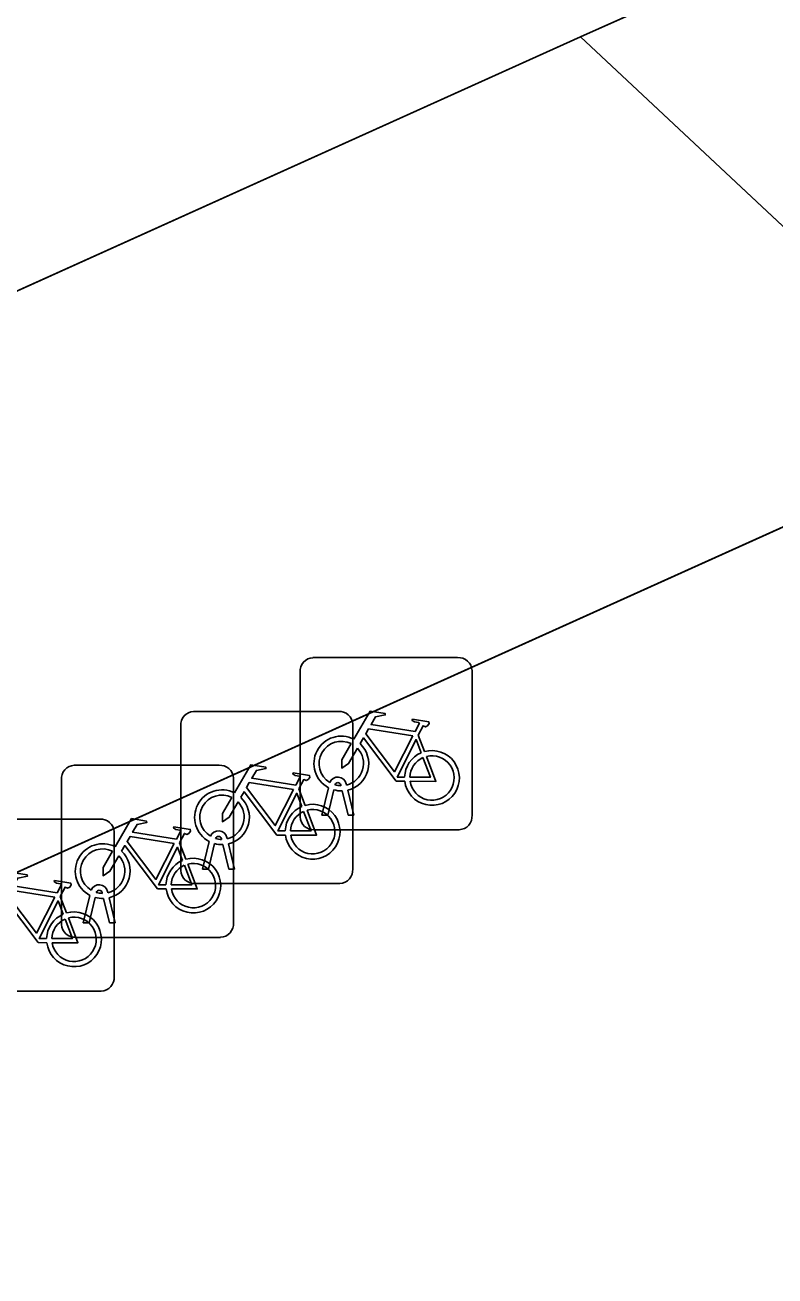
# Model space of a CAD drawing. Extents: x 159352 to 160617, y 385888 to 387323.
# Drawn here: x 160295.63 to 160299.98, y 386828.39 to 386835.66 of the extents above; entities that cross this region are included whole.
import ezdxf

# ---------------------------------------------------------------- set-up
doc = ezdxf.new("R2010")
doc.units = 0
for name, color, linetype in [('IMGEO_Fietsenrek', 7, 'Continuous'), ('IMGEO_Pand', 7, 'Continuous'), ('IMGEO_Pand_overbouw', 7, 'Continuous'), ('IMGEO_Voetpad_open', 7, 'Continuous')]:
    doc.layers.add(name, color=color, linetype=linetype)

msp = doc.modelspace()

# ---------------------------------------------------------------- linework, layer by layer
at = {"layer": 'IMGEO_Fietsenrek'}
for p, q in [((160297.2989, 386831.9815), (160298.1398, 386831.9815)), ((160298.1398, 386831.9815), (160297.2989, 386831.9815)), ((160297.2245, 386831.0569), (160297.2245, 386831.8978)), ((160297.2245, 386831.8978), (160297.2245, 386831.0569)), ((160298.2235, 386831.9071), (160298.2235, 386831.0662)), ((160298.2235, 386831.0662), (160298.2235, 386831.9071)), ((160296.6059, 386831.6695), (160297.4468, 386831.6695)), ((160297.4468, 386831.6695), (160296.6059, 386831.6695)), ((160297.5305, 386831.5951), (160297.5305, 386830.7542)), ((160297.5305, 386830.7542), (160297.5305, 386831.5951)), ((160296.5315, 386830.7449), (160296.5315, 386831.5858)), ((160296.5315, 386831.5858), (160296.5315, 386830.7449)), ((160297.9112, 386831.5312), (160297.9475, 386831.436)), ((160295.9129, 386831.3565), (160296.7538, 386831.3565)), ((160296.7538, 386831.3565), (160295.9129, 386831.3565)), ((160295.8385, 386830.4319), (160295.8385, 386831.2728)), ((160295.8385, 386831.2728), (160295.8385, 386830.4319)), ((160296.8375, 386831.2821), (160296.8375, 386830.4412)), ((160296.8375, 386830.4412), (160296.8375, 386831.2821)), ((160297.3515, 386831.0663), (160297.3898, 386831.2263)), ((160297.4619, 386831.2379), (160297.4609, 386831.2422)), ((160297.4926, 386831.2494), (160297.4944, 386831.2415)), ((160297.2182, 386831.2192), (160297.2545, 386831.124)), ((160297.4202, 386831.2141), (160297.3849, 386831.0663)), ((160297.503, 386831.0663), (160297.4691, 386831.208)), ((160297.5014, 386831.2123), (160297.5364, 386831.0663)), ((160295.2199, 386831.0445), (160296.0608, 386831.0445)), ((160296.0608, 386831.0445), (160295.2199, 386831.0445)), ((160297.3849, 386831.0663), (160297.3515, 386831.0663)), ((160297.5364, 386831.0663), (160297.503, 386831.0663)), ((160296.1445, 386830.9701), (160296.1445, 386830.1292)), ((160296.1445, 386830.1292), (160296.1445, 386830.9701)), ((160296.7996, 386830.9374), (160296.8014, 386830.9295)), ((160298.1491, 386830.9825), (160297.3082, 386830.9825)), ((160297.3082, 386830.9825), (160298.1491, 386830.9825)), ((160296.5252, 386830.9062), (160296.5615, 386830.811)), ((160296.6585, 386830.7543), (160296.6968, 386830.9143)), ((160296.7272, 386830.9021), (160296.6919, 386830.7543)), ((160296.7689, 386830.9259), (160296.7679, 386830.9302)), ((160296.81, 386830.7543), (160296.7761, 386830.896)), ((160296.8084, 386830.9003), (160296.8434, 386830.7543)), ((160296.6919, 386830.7543), (160296.6585, 386830.7543)), ((160296.8434, 386830.7543), (160296.81, 386830.7543)), ((160297.4561, 386830.6705), (160296.6152, 386830.6705)), ((160296.6152, 386830.6705), (160297.4561, 386830.6705)), ((160295.8322, 386830.5942), (160295.8685, 386830.499)), ((160295.9655, 386830.4413), (160296.0038, 386830.6013)), ((160296.0342, 386830.5891), (160295.9989, 386830.4413)), ((160296.0759, 386830.6129), (160296.0749, 386830.6172)), ((160296.117, 386830.4413), (160296.0831, 386830.583)), ((160296.1066, 386830.6244), (160296.1084, 386830.6165)), ((160296.1154, 386830.5873), (160296.1504, 386830.4413)), ((160295.9989, 386830.4413), (160295.9655, 386830.4413)), ((160296.1504, 386830.4413), (160296.117, 386830.4413)), ((160296.7631, 386830.3575), (160295.9222, 386830.3575)), ((160295.9222, 386830.3575), (160296.7631, 386830.3575)), ((160296.0701, 386830.0455), (160295.2292, 386830.0455)), ((160295.2292, 386830.0455), (160296.0701, 386830.0455))]:
    msp.add_line(p, q, dxfattribs=at)
for points in [[(160297.5371, 386831.5082), (160297.6318, 386831.6717), (160297.718, 386831.6579), (160297.7197, 386831.6492), (160297.6636, 386831.6383), (160297.6374, 386831.593), (160297.8926, 386831.5522)], [(160297.8926, 386831.5522), (160297.9176, 386831.601), (160297.9125, 386831.605), (160297.8893, 386831.6087), (160297.8766, 386831.6162), (160297.8756, 386831.6193), (160297.8778, 386831.6239), (160297.9726, 386831.6088), (160297.9749, 386831.5985), (160297.9655, 386831.5861), (160297.9531, 386831.5797), (160297.9386, 386831.5859), (160297.9112, 386831.5312)], [(160297.8797, 386831.527), (160297.6229, 386831.568), (160297.6062, 386831.5392), (160297.7732, 386831.3189), (160297.8797, 386831.527)], [(160297.5578, 386831.4557), (160297.5062, 386831.3665), (160297.4663, 386831.3405), (160297.4675, 386831.388), (160297.522, 386831.4822)], [(160297.8328, 386831.2635), (160297.7831, 386831.2636), (160297.5924, 386831.5153), (160297.5734, 386831.4825)], [(160297.9277, 386831.429), (160297.8984, 386831.5058), (160297.789, 386831.2877), (160297.8317, 386831.2876)], [(160297.8617, 386831.2875), (160297.9816, 386831.2873), (160297.9384, 386831.4009)], [(160297.9582, 386831.4078), (160298.0132, 386831.2632), (160297.8631, 386831.2635)], [(160296.8441, 386831.1962), (160296.9388, 386831.3597), (160297.025, 386831.3459), (160297.0267, 386831.3372), (160296.9706, 386831.3263), (160296.9444, 386831.281), (160297.1996, 386831.2402)], [(160297.1996, 386831.2402), (160297.2246, 386831.289), (160297.2195, 386831.293), (160297.1963, 386831.2967), (160297.1836, 386831.3042), (160297.1826, 386831.3073), (160297.1848, 386831.3119), (160297.2796, 386831.2968), (160297.2819, 386831.2865), (160297.2725, 386831.2741), (160297.2601, 386831.2677), (160297.2456, 386831.2739), (160297.2182, 386831.2192)], [(160297.1867, 386831.215), (160296.9299, 386831.256), (160296.9132, 386831.2272), (160297.0802, 386831.0069), (160297.1867, 386831.215)], [(160296.8648, 386831.1437), (160296.8132, 386831.0545), (160296.7733, 386831.0285), (160296.7745, 386831.076), (160296.829, 386831.1702)], [(160297.1398, 386830.9515), (160297.0901, 386830.9516), (160296.8994, 386831.2033), (160296.8804, 386831.1705)], [(160297.2347, 386831.117), (160297.2054, 386831.1938), (160297.096, 386830.9757), (160297.1387, 386830.9756)], [(160297.1687, 386830.9755), (160297.2886, 386830.9753), (160297.2454, 386831.0889)], [(160297.2652, 386831.0958), (160297.3202, 386830.9512), (160297.1701, 386830.9515)], [(160296.1511, 386830.8832), (160296.2458, 386831.0467), (160296.332, 386831.0329), (160296.3337, 386831.0242), (160296.2776, 386831.0133), (160296.2514, 386830.968), (160296.5066, 386830.9272)], [(160296.4937, 386830.902), (160296.2369, 386830.943), (160296.2202, 386830.9142), (160296.3872, 386830.6939), (160296.4937, 386830.902)], [(160296.5066, 386830.9272), (160296.5316, 386830.976), (160296.5265, 386830.98), (160296.5033, 386830.9837), (160296.4906, 386830.9912), (160296.4896, 386830.9943), (160296.4918, 386830.9989), (160296.5866, 386830.9838), (160296.5889, 386830.9735), (160296.5795, 386830.9611), (160296.5671, 386830.9547), (160296.5526, 386830.9609), (160296.5252, 386830.9062)], [(160296.4468, 386830.6385), (160296.3971, 386830.6386), (160296.2064, 386830.8903), (160296.1874, 386830.8575)], [(160296.5417, 386830.804), (160296.5124, 386830.8808), (160296.403, 386830.6627), (160296.4457, 386830.6626)], [(160296.1718, 386830.8307), (160296.1202, 386830.7415), (160296.0803, 386830.7155), (160296.0815, 386830.763), (160296.136, 386830.8572)], [(160295.4581, 386830.5712), (160295.5528, 386830.7347), (160295.639, 386830.7209), (160295.6407, 386830.7122), (160295.5846, 386830.7013), (160295.5584, 386830.656), (160295.8136, 386830.6152)], [(160296.4757, 386830.6625), (160296.5956, 386830.6623), (160296.5524, 386830.7759)], [(160296.5722, 386830.7828), (160296.6272, 386830.6382), (160296.4771, 386830.6385)], [(160295.8136, 386830.6152), (160295.8386, 386830.664), (160295.8335, 386830.668), (160295.8103, 386830.6717), (160295.7976, 386830.6792), (160295.7966, 386830.6823), (160295.7988, 386830.6869), (160295.8936, 386830.6718), (160295.8959, 386830.6615), (160295.8865, 386830.6491), (160295.8741, 386830.6427), (160295.8596, 386830.6489), (160295.8322, 386830.5942)], [(160295.7538, 386830.3265), (160295.7041, 386830.3266), (160295.5134, 386830.5783), (160295.4944, 386830.5455)], [(160295.8007, 386830.59), (160295.5439, 386830.631), (160295.5272, 386830.6022), (160295.6942, 386830.3819), (160295.8007, 386830.59)], [(160295.8487, 386830.492), (160295.8194, 386830.5688), (160295.71, 386830.3507), (160295.7527, 386830.3506)], [(160295.7827, 386830.3505), (160295.9026, 386830.3503), (160295.8594, 386830.4639)], [(160295.8792, 386830.4708), (160295.9342, 386830.3262), (160295.7841, 386830.3265)]]:
    msp.add_lwpolyline(points, dxfattribs=at)
for centre, radius, start, end in [((160297.3022, 386831.9036), 0.0779, 92.4484, 184.28452), ((160297.3022, 386831.9036), 0.0779, 92.4484, 184.28452), ((160298.1456, 386831.9038), 0.0779, 2.4484, 94.28452), ((160298.1456, 386831.9038), 0.0779, 2.4484, 94.28452), ((160296.6092, 386831.5916), 0.0779, 92.4484, 184.28452), ((160296.6092, 386831.5916), 0.0779, 92.4484, 184.28452), ((160297.4526, 386831.5918), 0.0779, 2.4484, 94.28452), ((160297.4526, 386831.5918), 0.0779, 2.4484, 94.28452), ((160297.4641, 386831.3669), 0.159, 62.67661, 242.13685), ((160297.4641, 386831.3669), 0.129, 63.31916, 238.90302), ((160297.4641, 386831.3669), 0.129, 283.60429, 43.43025), ((160297.4641, 386831.3669), 0.159, 283.5766, 46.60424), ((160297.9907, 386831.2829), 0.159, 113.3408, 178.32165), ((160297.9907, 386831.2829), 0.159, 187.0065, 105.77075), ((160297.9907, 386831.2829), 0.129, 113.92302, 177.95563), ((160297.9907, 386831.2829), 0.129, 188.67146, 104.58832), ((160295.9162, 386831.2786), 0.0779, 92.4484, 184.28452), ((160295.9162, 386831.2786), 0.0779, 92.4484, 184.28452), ((160296.7596, 386831.2788), 0.0779, 2.4484, 94.28452), ((160296.7596, 386831.2788), 0.0779, 2.4484, 94.28452), ((160297.4439, 386831.2383), 0.0499, 12.8025, 158.69338), ((160297.4439, 386831.2383), 0.0174, 12.8025, 163.45023), ((160297.4641, 386831.3669), 0.129, 253.41502, 269.02044), ((160296.7711, 386831.0549), 0.159, 62.67661, 242.13685), ((160296.7711, 386831.0549), 0.129, 63.31916, 238.90302), ((160296.7711, 386831.0549), 0.159, 283.5766, 46.60424), ((160297.4641, 386831.3669), 0.159, 253.99666, 271.78671), ((160296.7711, 386831.0549), 0.129, 283.60429, 43.43025), ((160297.2977, 386830.9709), 0.159, 113.3408, 178.32165), ((160297.2977, 386830.9709), 0.159, 187.0065, 105.77075), ((160297.2977, 386830.9709), 0.129, 113.92302, 177.95563), ((160297.2977, 386830.9709), 0.129, 188.67146, 104.58832), ((160296.0666, 386830.9668), 0.0779, 2.4484, 94.28452), ((160296.0666, 386830.9668), 0.0779, 2.4484, 94.28452), ((160297.3024, 386831.0602), 0.0779, 182.4484, 274.28452), ((160297.3024, 386831.0602), 0.0779, 182.4484, 274.28452), ((160298.1458, 386831.0604), 0.0779, 272.4484, 4.28452), ((160298.1458, 386831.0604), 0.0779, 272.4484, 4.28452), ((160296.7509, 386830.9263), 0.0499, 12.8025, 158.69338), ((160296.7509, 386830.9263), 0.0174, 12.8025, 163.45023), ((160296.0781, 386830.7419), 0.159, 62.67661, 242.13685), ((160296.0781, 386830.7419), 0.129, 63.31916, 238.90302), ((160296.7711, 386831.0549), 0.159, 253.99666, 271.78671), ((160296.7711, 386831.0549), 0.129, 253.41502, 269.02044), ((160296.0781, 386830.7419), 0.129, 283.60429, 43.43025), ((160296.0781, 386830.7419), 0.159, 283.5766, 46.60424), ((160296.6047, 386830.6579), 0.159, 113.3408, 178.32165), ((160296.6047, 386830.6579), 0.159, 187.0065, 105.77075), ((160296.6047, 386830.6579), 0.129, 113.92302, 177.95563), ((160296.6047, 386830.6579), 0.129, 188.67146, 104.58832), ((160296.6094, 386830.7482), 0.0779, 182.4484, 274.28452), ((160296.6094, 386830.7482), 0.0779, 182.4484, 274.28452), ((160297.4528, 386830.7484), 0.0779, 272.4484, 4.28452), ((160297.4528, 386830.7484), 0.0779, 272.4484, 4.28452), ((160296.0579, 386830.6133), 0.0499, 12.8025, 158.69338), ((160296.0781, 386830.7419), 0.159, 253.99666, 271.78671), ((160296.0579, 386830.6133), 0.0174, 12.8025, 163.45023), ((160296.0781, 386830.7419), 0.129, 253.41502, 269.02044), ((160295.9117, 386830.3459), 0.159, 187.0065, 105.77075), ((160295.9117, 386830.3459), 0.159, 113.3408, 178.32165), ((160295.9117, 386830.3459), 0.129, 113.92302, 177.95563), ((160295.9117, 386830.3459), 0.129, 188.67146, 104.58832), ((160295.9164, 386830.4352), 0.0779, 182.4484, 274.28452), ((160295.9164, 386830.4352), 0.0779, 182.4484, 274.28452), ((160296.7598, 386830.4354), 0.0779, 272.4484, 4.28452), ((160296.7598, 386830.4354), 0.0779, 272.4484, 4.28452), ((160296.0668, 386830.1234), 0.0779, 272.4484, 4.28452), ((160296.0668, 386830.1234), 0.0779, 272.4484, 4.28452)]:
    msp.add_arc(centre, radius, start, end, dxfattribs=at)
at = {"layer": 'IMGEO_Pand'}
msp.add_lwpolyline([(160309.971, 386840.549), (160310.415, 386840.748), (160322.24, 386825.67), (160332.809, 386833.995), (160328.35, 386839.665), (160323.317, 386846.065), (160300.148, 386875.527), (160230.009, 386856.467), (160257.798, 386817.075), (160257.857, 386817.102), (160298.853, 386835.586)], close=True, dxfattribs=at)
at = {"layer": 'IMGEO_Pand_overbouw'}
msp.add_lwpolyline([(160332.809, 386833.995), (160333.236, 386834.332), (160300.325, 386876.093), (160229.196, 386856.75), (160258.265, 386815.596), (160285.771, 386827.895), (160286.626, 386826.7), (160301.289, 386833.308), (160298.853, 386835.586), (160257.857, 386817.102), (160257.798, 386817.075), (160230.009, 386856.467), (160300.148, 386875.527), (160323.317, 386846.065), (160328.35, 386839.665)], close=True, dxfattribs=at)
at = {"layer": 'IMGEO_Voetpad_open'}
for points in [[(160278.472, 386788.069), (160324.252, 386823.266), (160322.24, 386825.67), (160321.871, 386825.379), (160309.971, 386840.549), (160298.853, 386835.586), (160301.289, 386833.308), (160286.626, 386826.7), (160285.771, 386827.895), (160258.767, 386815.82)], [(160258.767, 386815.82), (160285.771, 386827.895), (160286.626, 386826.7), (160301.289, 386833.308), (160298.853, 386835.586), (160257.857, 386817.102)]]:
    msp.add_lwpolyline(points, close=True, dxfattribs=at)

doc.saveas('drawing.dxf')
